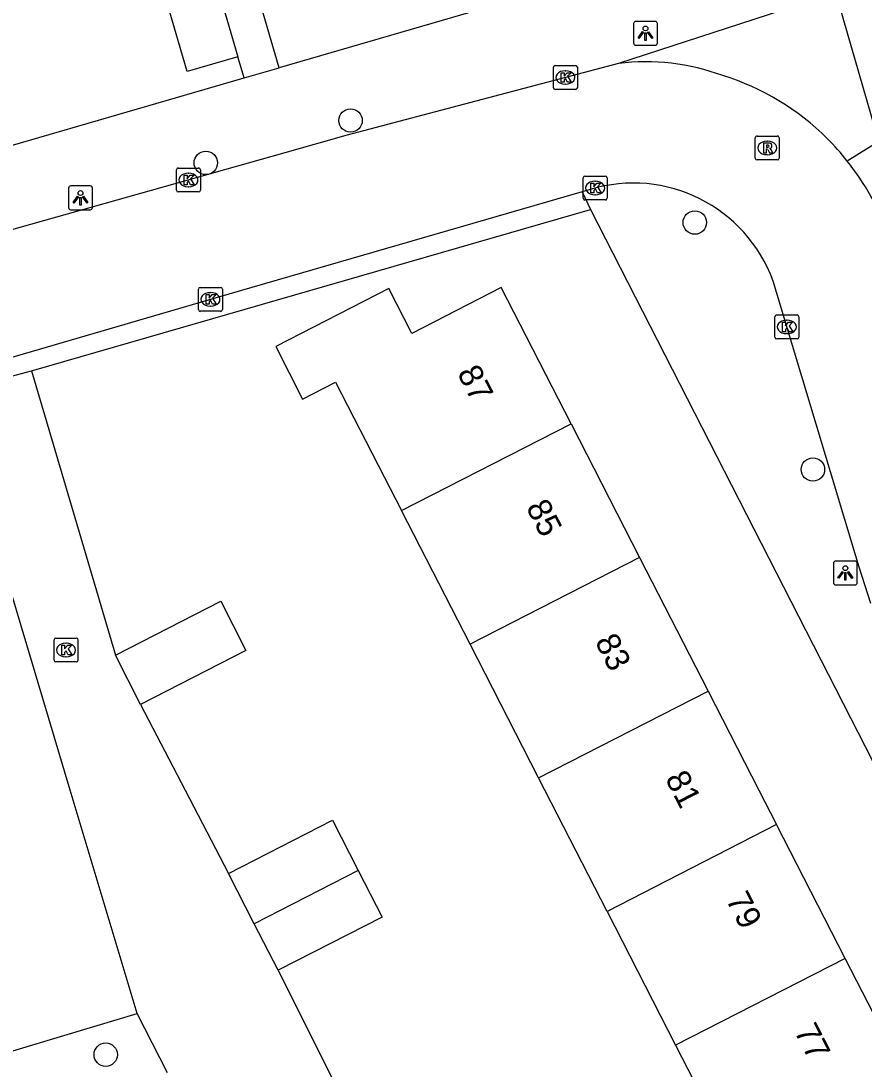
# Model space of a CAD drawing. Extents: x 158461 to 159795, y 387220 to 388672.
# Drawn here: x 159006.98 to 159042.2, y 387988.35 to 388032.14 of the extents above; entities that cross this region are included whole.
import ezdxf

# ---------------------------------------------------------------- set-up
doc = ezdxf.new("R2010")
doc.units = 0
for name, color, linetype in [('IMGEO_Boom', 7, 'Continuous'), ('IMGEO_Groenvoorziening', 7, 'Continuous'), ('IMGEO_Kolk', 7, 'Continuous'), ('IMGEO_Lichtpunt', 7, 'Continuous'), ('IMGEO_Muur', 7, 'Continuous'), ('IMGEO_Pand', 7, 'Continuous'), ('IMGEO_Pand_nummerreeks', 7, 'Continuous'), ('IMGEO_Rijbaan_lokaal_open', 7, 'Continuous'), ('IMGEO_Rioolput', 7, 'Continuous'), ('IMGEO_Voetpad_open', 7, 'Continuous')]:
    doc.layers.add(name, color=color, linetype=linetype)

msp = doc.modelspace()

# ---------------------------------------------------------------- linework, layer by layer
at = {"layer": 'IMGEO_Boom'}
for centre in [(159020.747, 388027.977), (159014.7, 388026.207), (159035.128, 388023.715), (159040.062, 388013.398), (159010.519, 387988.953)]:
    msp.add_circle(centre, 0.489, dxfattribs=at)
at = {"layer": 'IMGEO_Groenvoorziening'}
msp.add_lwpolyline([(158998.299, 387984.324), (159004.003, 387986.036), (159003.566, 387988.201), (159011.827, 387990.67)], dxfattribs=at)
at = {"layer": 'IMGEO_Kolk'}
for p, q in [((159029.221, 388029.349), (159029.221, 388030.201)), ((159029.296, 388030.275), (159030.148, 388030.275)), ((159029.709, 388030.055), (159029.734, 388030.055)), ((159030.222, 388030.201), (159030.222, 388029.349)), ((159030.148, 388029.275), (159029.296, 388029.275)), ((159029.732, 388029.495), (159029.707, 388029.495)), ((159013.472, 388025.067), (159013.472, 388025.919)), ((159013.547, 388025.993), (159014.399, 388025.993)), ((159013.96, 388025.773), (159013.985, 388025.773)), ((159014.473, 388025.919), (159014.473, 388025.067)), ((159030.541, 388025.657), (159031.393, 388025.657)), ((159013.983, 388025.213), (159013.958, 388025.213)), ((159030.466, 388024.731), (159030.466, 388025.583)), ((159030.954, 388025.437), (159030.979, 388025.437)), ((159031.467, 388025.583), (159031.467, 388024.731)), ((159014.399, 388024.993), (159013.547, 388024.993)), ((159030.977, 388024.877), (159030.952, 388024.877)), ((159031.393, 388024.657), (159030.541, 388024.657)), ((159014.391, 388020.08), (159014.391, 388020.932)), ((159014.466, 388021.006), (159015.318, 388021.006)), ((159015.392, 388020.932), (159015.392, 388020.08)), ((159014.879, 388020.786), (159014.904, 388020.786)), ((159015.318, 388020.006), (159014.466, 388020.006)), ((159014.902, 388020.226), (159014.877, 388020.226)), ((159038.474, 388018.928), (159038.474, 388019.78)), ((159038.549, 388019.854), (159039.401, 388019.854)), ((159038.962, 388019.634), (159038.987, 388019.634)), ((159039.475, 388019.78), (159039.475, 388018.928)), ((159039.401, 388018.854), (159038.549, 388018.854)), ((159038.985, 388019.074), (159038.96, 388019.074)), ((159008.36, 388005.432), (159008.36, 388006.284)), ((159008.435, 388006.358), (159009.287, 388006.358)), ((159008.848, 388006.138), (159008.873, 388006.138)), ((159009.361, 388006.284), (159009.361, 388005.432)), ((159008.871, 388005.578), (159008.846, 388005.578)), ((159009.287, 388005.358), (159008.435, 388005.358))]:
    msp.add_line(p, q, dxfattribs=at)
for points in [[(159029.221, 388029.349), (159029.221, 388030.201)], [(159029.296, 388030.275), (159030.148, 388030.275)], [(159030.222, 388030.201), (159030.222, 388029.349)], [(159029.542, 388029.975), (159029.665, 388029.975), (159029.665, 388029.824), (159029.795, 388029.975), (159029.959, 388029.975), (159029.813, 388029.824), (159029.966, 388029.575), (159029.814, 388029.575), (159029.729, 388029.739), (159029.665, 388029.672), (159029.665, 388029.575), (159029.542, 388029.575), (159029.542, 388029.975)], [(159030.148, 388029.275), (159029.296, 388029.275)], [(159013.472, 388025.067), (159013.472, 388025.919)], [(159013.547, 388025.993), (159014.399, 388025.993)], [(159013.793, 388025.693), (159013.916, 388025.693), (159013.916, 388025.542), (159014.046, 388025.693), (159014.21, 388025.693), (159014.064, 388025.542), (159014.217, 388025.293), (159014.065, 388025.293), (159013.98, 388025.457), (159013.916, 388025.39), (159013.916, 388025.293), (159013.793, 388025.293), (159013.793, 388025.693)], [(159014.473, 388025.919), (159014.473, 388025.067)], [(159030.541, 388025.657), (159031.393, 388025.657)], [(159030.466, 388024.731), (159030.466, 388025.583)], [(159030.787, 388025.357), (159030.91, 388025.357), (159030.91, 388025.206), (159031.04, 388025.357), (159031.204, 388025.357), (159031.058, 388025.206), (159031.211, 388024.957), (159031.059, 388024.957), (159030.974, 388025.121), (159030.91, 388025.054), (159030.91, 388024.957), (159030.787, 388024.957), (159030.787, 388025.357)], [(159031.467, 388025.583), (159031.467, 388024.731)], [(159014.399, 388024.993), (159013.547, 388024.993)], [(159031.393, 388024.657), (159030.541, 388024.657)], [(159014.391, 388020.08), (159014.391, 388020.932)], [(159014.466, 388021.006), (159015.318, 388021.006)], [(159015.392, 388020.932), (159015.392, 388020.08)], [(159014.712, 388020.706), (159014.835, 388020.706), (159014.835, 388020.555), (159014.965, 388020.706), (159015.129, 388020.706), (159014.983, 388020.555), (159015.136, 388020.306), (159014.984, 388020.306), (159014.899, 388020.47), (159014.835, 388020.403), (159014.835, 388020.306), (159014.712, 388020.306), (159014.712, 388020.706)], [(159015.318, 388020.006), (159014.466, 388020.006)], [(159038.474, 388018.928), (159038.474, 388019.78)], [(159038.549, 388019.854), (159039.401, 388019.854)], [(159038.795, 388019.554), (159038.918, 388019.554), (159038.918, 388019.403), (159039.048, 388019.554), (159039.212, 388019.554), (159039.066, 388019.403), (159039.219, 388019.154), (159039.067, 388019.154), (159038.982, 388019.318), (159038.918, 388019.251), (159038.918, 388019.154), (159038.795, 388019.154), (159038.795, 388019.554)], [(159039.475, 388019.78), (159039.475, 388018.928)], [(159039.401, 388018.854), (159038.549, 388018.854)], [(159008.36, 388005.432), (159008.36, 388006.284)], [(159008.435, 388006.358), (159009.287, 388006.358)], [(159008.681, 388006.058), (159008.804, 388006.058), (159008.804, 388005.907), (159008.934, 388006.058), (159009.098, 388006.058), (159008.952, 388005.907), (159009.105, 388005.658), (159008.953, 388005.658), (159008.868, 388005.822), (159008.804, 388005.755), (159008.804, 388005.658), (159008.681, 388005.658), (159008.681, 388006.058)], [(159009.361, 388006.284), (159009.361, 388005.432)], [(159009.287, 388005.358), (159008.435, 388005.358)]]:
    msp.add_lwpolyline(points, dxfattribs=at)
for centre, start, end in [((159029.298, 388030.199), 91.552, 178.448), ((159029.298, 388030.199), 91.552, 178.448), ((159030.146, 388030.199), 1.552, 88.448), ((159030.146, 388030.199), 1.552, 88.448), ((159029.298, 388029.351), 181.552, 268.448), ((159029.298, 388029.351), 181.552, 268.448), ((159030.146, 388029.351), 271.552, 358.448), ((159030.146, 388029.351), 271.552, 358.448), ((159013.549, 388025.917), 91.552, 178.448), ((159013.549, 388025.917), 91.552, 178.448), ((159014.397, 388025.917), 1.552, 88.448), ((159014.397, 388025.917), 1.552, 88.448), ((159030.543, 388025.581), 91.552, 178.448), ((159030.543, 388025.581), 91.552, 178.448), ((159031.391, 388025.581), 1.552, 88.448), ((159031.391, 388025.581), 1.552, 88.448), ((159013.549, 388025.069), 181.552, 268.448), ((159013.549, 388025.069), 181.552, 268.448), ((159014.397, 388025.069), 271.552, 358.448), ((159014.397, 388025.069), 271.552, 358.448), ((159030.543, 388024.733), 181.552, 268.448), ((159030.543, 388024.733), 181.552, 268.448), ((159031.391, 388024.733), 271.552, 358.448), ((159031.391, 388024.733), 271.552, 358.448), ((159014.468, 388020.93), 91.552, 178.448), ((159014.468, 388020.93), 91.552, 178.448), ((159015.316, 388020.93), 1.552, 88.448), ((159015.316, 388020.93), 1.552, 88.448), ((159014.468, 388020.082), 181.552, 268.448), ((159014.468, 388020.082), 181.552, 268.448), ((159015.316, 388020.082), 271.552, 358.448), ((159015.316, 388020.082), 271.552, 358.448), ((159038.551, 388019.778), 91.552, 178.448), ((159038.551, 388019.778), 91.552, 178.448), ((159039.399, 388019.778), 1.552, 88.448), ((159039.399, 388019.778), 1.552, 88.448), ((159038.551, 388018.93), 181.552, 268.448), ((159038.551, 388018.93), 181.552, 268.448), ((159039.399, 388018.93), 271.552, 358.448), ((159039.399, 388018.93), 271.552, 358.448), ((159008.437, 388006.282), 91.552, 178.448), ((159008.437, 388006.282), 91.552, 178.448), ((159009.285, 388006.282), 1.552, 88.448), ((159009.285, 388006.282), 1.552, 88.448), ((159008.437, 388005.434), 181.552, 268.448), ((159008.437, 388005.434), 181.552, 268.448), ((159009.285, 388005.434), 271.552, 358.448), ((159009.285, 388005.434), 271.552, 358.448)]:
    msp.add_arc(centre, 0.0765, start, end, dxfattribs=at)
for centre, major_axis, ratio, start_param, end_param in [((159029.708, 388029.775), (-0.387, 0.002), 0.722429, 4.712389, 7.853982), ((159029.733, 388029.775), (-0.39, 0.002), 0.717154, 1.570796, 4.712389), ((159013.959, 388025.493), (-0.387, 0.002), 0.722429, 4.712389, 7.853982), ((159013.984, 388025.493), (-0.39, 0.002), 0.717154, 1.570796, 4.712389), ((159030.953, 388025.157), (-0.387, 0.002), 0.722429, 4.712389, 7.853982), ((159030.978, 388025.157), (-0.39, 0.002), 0.717154, 1.570796, 4.712389), ((159014.878, 388020.506), (-0.387, 0.002), 0.722429, 4.712389, 7.853982), ((159014.903, 388020.506), (-0.39, 0.002), 0.717154, 1.570796, 4.712389), ((159038.961, 388019.354), (-0.387, 0.002), 0.722429, 4.712389, 7.853982), ((159038.986, 388019.354), (-0.39, 0.002), 0.717154, 1.570796, 4.712389), ((159008.847, 388005.858), (-0.387, 0.002), 0.722429, 4.712389, 7.853982), ((159008.872, 388005.858), (-0.39, 0.002), 0.717154, 1.570796, 4.712389)]:
    msp.add_ellipse(centre, major_axis=major_axis, ratio=ratio, start_param=start_param, end_param=end_param, dxfattribs=at)
at = {"layer": 'IMGEO_Lichtpunt'}
for p, q in [((159032.569, 388032.025), (159032.569, 388031.218)), ((159032.569, 388032.025), (159032.569, 388031.218)), ((159033.471, 388032.12), (159032.663, 388032.12)), ((159033.471, 388032.12), (159032.663, 388032.12)), ((159033.565, 388031.218), (159033.565, 388032.025)), ((159033.565, 388031.218), (159033.565, 388032.025)), ((159032.663, 388031.124), (159033.471, 388031.124)), ((159032.663, 388031.124), (159033.471, 388031.124)), ((159009.869, 388025.245), (159009.061, 388025.245)), ((159009.869, 388025.245), (159009.061, 388025.245)), ((159008.967, 388025.15), (159008.967, 388024.343)), ((159008.967, 388025.15), (159008.967, 388024.343)), ((159009.963, 388024.343), (159009.963, 388025.15)), ((159009.963, 388024.343), (159009.963, 388025.15)), ((159009.061, 388024.249), (159009.869, 388024.249)), ((159009.061, 388024.249), (159009.869, 388024.249)), ((159040.919, 388009.479), (159040.919, 388008.672)), ((159040.919, 388009.479), (159040.919, 388008.672)), ((159041.821, 388009.574), (159041.013, 388009.574)), ((159041.821, 388009.574), (159041.013, 388009.574)), ((159041.915, 388008.672), (159041.915, 388009.479)), ((159041.915, 388008.672), (159041.915, 388009.479)), ((159041.013, 388008.578), (159041.821, 388008.578)), ((159041.013, 388008.578), (159041.821, 388008.578))]:
    msp.add_line(p, q, dxfattribs=at)
for points in [[(159032.943, 388031.689), (159032.982, 388031.661), (159032.794, 388031.399), (159032.756, 388031.426), (159032.943, 388031.689)], [(159033.045, 388031.641), (159033.092, 388031.641), (159033.092, 388031.319), (159033.045, 388031.319), (159033.045, 388031.641)], [(159033.155, 388031.661), (159033.193, 388031.688), (159033.38, 388031.426), (159033.341, 388031.398), (159033.155, 388031.661)], [(159009.341, 388024.814), (159009.38, 388024.786), (159009.192, 388024.524), (159009.154, 388024.551), (159009.341, 388024.814)], [(159009.553, 388024.786), (159009.591, 388024.813), (159009.778, 388024.551), (159009.739, 388024.523), (159009.553, 388024.786)], [(159009.443, 388024.766), (159009.49, 388024.766), (159009.49, 388024.444), (159009.443, 388024.444), (159009.443, 388024.766)], [(159041.293, 388009.143), (159041.332, 388009.115), (159041.144, 388008.853), (159041.106, 388008.88), (159041.293, 388009.143)], [(159041.395, 388009.095), (159041.442, 388009.095), (159041.442, 388008.773), (159041.395, 388008.773), (159041.395, 388009.095)], [(159041.505, 388009.115), (159041.543, 388009.142), (159041.73, 388008.88), (159041.691, 388008.852), (159041.505, 388009.115)]]:
    msp.add_lwpolyline(points, dxfattribs=at)
for centre in [(159033.068, 388031.823), (159009.466, 388024.948), (159041.418, 388009.277)]:
    msp.add_circle(centre, 0.0994, dxfattribs=at)
for centre, start, end in [((159032.663, 388032.025), 90, 180), ((159032.663, 388032.025), 90, 180), ((159033.471, 388032.025), 0, 90), ((159033.471, 388032.025), 0, 90), ((159032.663, 388031.218), 180, 270), ((159032.663, 388031.218), 180, 270), ((159033.471, 388031.218), 270, 0), ((159033.471, 388031.218), 270, 360), ((159009.061, 388025.15), 90, 180), ((159009.061, 388025.15), 90, 180), ((159009.869, 388025.15), 0, 90), ((159009.869, 388025.15), 0, 90), ((159009.061, 388024.343), 180, 270), ((159009.061, 388024.343), 180, 270), ((159009.869, 388024.343), 270, 0), ((159009.869, 388024.343), 270, 360), ((159041.013, 388009.479), 90, 180), ((159041.013, 388009.479), 90, 180), ((159041.821, 388009.479), 0, 90), ((159041.821, 388009.479), 0, 90), ((159041.013, 388008.672), 180, 270), ((159041.013, 388008.672), 180, 270), ((159041.821, 388008.672), 270, 0), ((159041.821, 388008.672), 270, 360)]:
    msp.add_arc(centre, 0.0946, start, end, dxfattribs=at)
at = {"layer": 'IMGEO_Muur'}
msp.add_lwpolyline([(159007.416, 388017.524), (159010.922, 388005.636)], dxfattribs=at)
at = {"layer": 'IMGEO_Pand'}
for points in [[(159016.042, 388030.636), (159013.927, 388030.022), (159012.549, 388034.762), (159014.663, 388035.376)], [(159014.663, 388035.376), (159016.042, 388030.636)], [(159029.959, 388015.31), (159027.042, 388021), (159023.308, 388019.086), (159022.347, 388020.959), (159017.619, 388018.535), (159018.743, 388016.341), (159020.125, 388017.05), (159022.406, 388012.601), (159022.878, 388011.68)], [(159022.878, 388011.68), (159029.959, 388015.31)], [(159029.959, 388015.31), (159032.821, 388009.727)], [(159025.741, 388006.096), (159022.878, 388011.68)], [(159032.821, 388009.727), (159025.741, 388006.096)], [(159032.821, 388009.727), (159035.683, 388004.145)], [(159010.922, 388005.636), (159015.325, 388007.893), (159016.378, 388005.838), (159011.976, 388003.581)], [(159028.603, 388000.514), (159025.741, 388006.096)], [(159011.976, 388003.581), (159010.922, 388005.636)], [(159028.603, 388000.514), (159035.683, 388004.145)], [(159035.683, 388004.145), (159037.808, 388000), (159038.545, 387998.562)], [(159031.465, 387994.93), (159028.866, 388000), (159028.603, 388000.514)], [(159015.652, 387996.52), (159019.99, 387998.744), (159021.065, 387996.648)], [(159038.545, 387998.562), (159031.465, 387994.93)], [(159041.407, 387992.978), (159038.545, 387998.562)], [(159016.727, 387994.423), (159015.652, 387996.52)], [(159021.065, 387996.648), (159016.727, 387994.423)], [(159021.065, 387996.648), (159022.061, 387994.704), (159017.723, 387992.48)], [(159031.465, 387994.93), (159034.326, 387989.348)], [(159017.723, 387992.48), (159016.727, 387994.423)], [(159041.407, 387992.978), (159034.326, 387989.348)], [(159045.315, 387987.932), (159044.134, 387990.235), (159043.088, 387989.699), (159041.407, 387992.978)], [(159034.326, 387989.348), (159037.188, 387983.764)]]:
    msp.add_lwpolyline(points, dxfattribs=at)
at = {"layer": 'IMGEO_Rijbaan_lokaal_open'}
for points in [[(159031.937, 388030.363), (159020.552, 388027.35), (159018.008, 388026.631), (159005.386, 388023.08), (159000, 388021.474), (158996.548, 388020.445)], [(159030.419, 388024.999), (159015.129, 388020.573), (159000, 388016.152), (158998.588, 388015.739), (158997.961, 388015.558)], [(159030.752, 388025.095), (159030.419, 388024.999)], [(159042.481, 388007.8), (159042, 388009.314), (159038.397, 388021.269)], [(159004.064, 388016.625), (159007.416, 388017.524)], [(159007.416, 388017.524), (159010.922, 388005.636)], [(159011.827, 387990.67), (159009.037, 388000), (159004.064, 388016.625)], [(159011.976, 388003.581), (159013.841, 388000), (159015.652, 387996.52)], [(159017.723, 387992.48), (159021.338, 387985.227)], [(159013.094, 387988.193), (159011.827, 387990.67)]]:
    msp.add_lwpolyline(points, dxfattribs=at)
for centre, radius, start, end in [((159033.065, 388021.036), 9.395, 69.8333, 96.8963), ((159033.108, 388019.625), 10.717, 45.1854, 72.6515), ((159032.322, 388019.037), 11.69, 38.3069, 44.4843), ((159032.301, 388019.001), 11.729, 21.1319, 38.3821), ((159032.56, 388019.157), 6.207, 19.8908, 106.9372)]:
    msp.add_arc(centre, radius, start, end, dxfattribs=at)
at = {"layer": 'IMGEO_Rioolput'}
for p, q in [((159037.656, 388026.404), (159037.656, 388027.256)), ((159037.731, 388027.33), (159038.583, 388027.33)), ((159038.144, 388027.11), (159038.169, 388027.11)), ((159038.657, 388027.256), (159038.657, 388026.404)), ((159038.167, 388026.55), (159038.142, 388026.55)), ((159038.583, 388026.33), (159037.731, 388026.33))]:
    msp.add_line(p, q, dxfattribs=at)
for points in [[(159037.656, 388026.404), (159037.656, 388027.256)], [(159037.731, 388027.33), (159038.583, 388027.33)], [(159038.245, 388027.028), (159037.993, 388027.03), (159037.993, 388026.63)], [(159038.657, 388027.256), (159038.657, 388026.404)], [(159037.993, 388026.63), (159038.117, 388026.63), (159038.117, 388026.792), (159038.128, 388026.792)], [(159038.171, 388026.949), (159038.117, 388026.949), (159038.117, 388026.868)], [(159038.117, 388026.868), (159038.169, 388026.868)], [(159038.175, 388026.763), (159038.246, 388026.63), (159038.386, 388026.63), (159038.321, 388026.756)], [(159038.583, 388026.33), (159037.731, 388026.33)]]:
    msp.add_lwpolyline(points, dxfattribs=at)
for centre, radius, start, end in [((159037.733, 388027.254), 0.0765, 91.552, 178.448), ((159037.733, 388027.254), 0.0765, 91.552, 178.448), ((159038.244, 388026.918), 0.109, 350.3612, 89.416), ((159038.581, 388027.254), 0.0765, 1.552, 88.448), ((159038.581, 388027.254), 0.0765, 1.552, 88.448), ((159038.127, 388026.739), 0.0533, 26.0293, 88.6989), ((159038.153, 388027.057), 0.19, 274.7715, 282.9687), ((159038.177, 388026.853), 0.0964, 77.0061, 93.1865), ((159038.191, 388026.91), 0.0378, 276.6634, 79.6772), ((159038.242, 388026.918), 0.112, 277.5842, 350.9817), ((159038.226, 388026.703), 0.108, 29.5134, 73.7905), ((159037.733, 388026.406), 0.0765, 181.552, 268.448), ((159037.733, 388026.406), 0.0765, 181.552, 268.448), ((159038.581, 388026.406), 0.0765, 271.552, 358.448), ((159038.581, 388026.406), 0.0765, 271.552, 358.448)]:
    msp.add_arc(centre, radius, start, end, dxfattribs=at)
for centre, major_axis, ratio, start_param, end_param in [((159038.143, 388026.83), (-0.387, 0.002), 0.722429, 4.712389, 7.853982), ((159038.168, 388026.83), (-0.39, 0.002), 0.717154, 1.570796, 4.712389)]:
    msp.add_ellipse(centre, major_axis=major_axis, ratio=ratio, start_param=start_param, end_param=end_param, dxfattribs=at)
at = {"layer": 'IMGEO_Voetpad_open'}
for points in [[(159044.852, 388035.43), (159041.884, 388037.191), (159017.768, 388030.183)], [(159017.768, 388030.183), (159016.097, 388035.899)], [(159041.02, 388033.321), (159031.937, 388030.363)], [(159042.81, 388027.097), (159041.02, 388033.321)], [(159016.298, 388029.756), (159016.042, 388030.636)], [(159016.298, 388029.756), (159017.768, 388030.183)], [(158992.695, 388022.907), (159000, 388025.019), (159016.298, 388029.756)], [(159042.81, 388027.097), (159041.495, 388026.283)], [(159030.419, 388024.999), (159030.768, 388024.265)], [(159007.416, 388017.524), (159030.768, 388024.265)], [(159030.768, 388024.265), (159043.175, 388000), (159057.059, 387972.566), (159055.7, 387971.878)]]:
    msp.add_lwpolyline(points, dxfattribs=at)

# ---------------------------------------------------------------- texts
at = {"layer": 'IMGEO_Pand_nummerreeks'}
for s, rotation, p in [('87', 297.1424, (159025.184, 388017.434)), ('85', 297.1424, (159028.06, 388011.825)), ('83', 297.1424, (159030.936, 388006.215)), ('81', 297.1409, (159033.871, 388000.493)), ('79', 297.1413, (159036.409, 387995.441)), ('77', 297.1413, (159039.264, 387989.937))]:
    msp.add_text(s, height=1, rotation=rotation, dxfattribs=at).set_placement(p)

doc.saveas('drawing.dxf')
